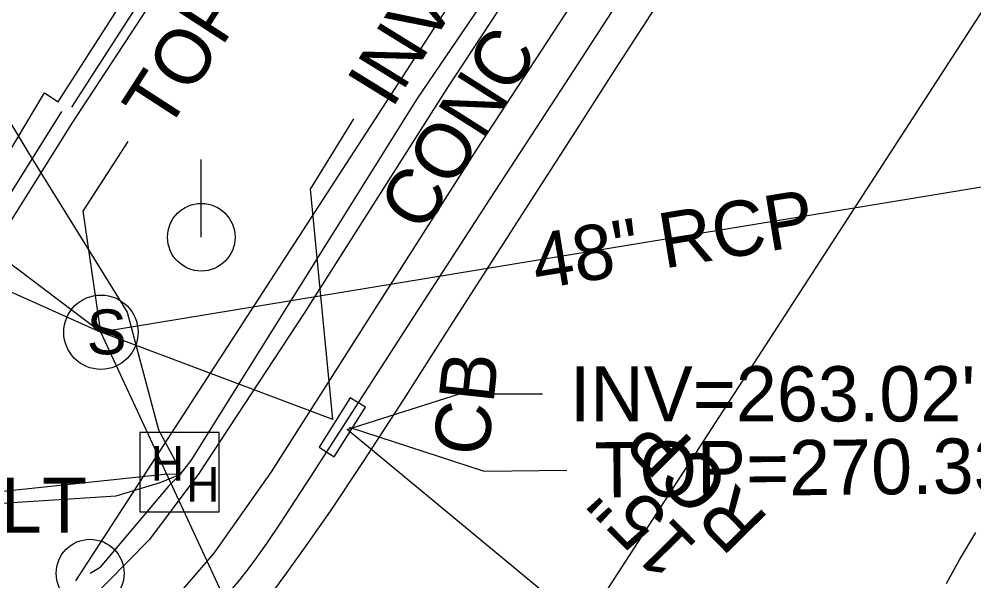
# Model space of a CAD drawing. Extents: x 2100323 to 2109811, y 740376 to 749755.
# Drawn here: x 2105667.2 to 2105736.4, y 742205.8 to 742246.5 of the extents above; entities that cross this region are included whole.
import ezdxf

# ---------------------------------------------------------------- set-up
doc = ezdxf.new("R2010")
doc.units = 0
for name, color, linetype in [('Exist Building', 7, 'Continuous'), ('Exist Horizontal Alignment', 7, 'Continuous'), ('Exist Other Culture Fence Line', 7, 'Continuous'), ('Exist Right of Way Line', 7, 'Continuous'), ('Exist Roads Curbs', 7, 'Continuous'), ('Exist Roads EOP', 7, 'Continuous'), ('Exist Roads EOP Other', 7, 'Continuous'), ('Exist Roads EOP Other Text', 7, 'Continuous'), ('Exist Structure Minor Catch Basin', 7, 'Continuous'), ('Exist Structure Minor Catch Basin Text', 7, 'Continuous'), ('Exist Structure Minor Catch Basin Top Elevation', 7, 'Continuous'), ('Exist Structure Minor Pipes RCP 15 Inch', 7, 'Continuous'), ('Exist Structure Minor Pipes RCP 15 Inch Invert', 7, 'Continuous'), ('Exist Structure Minor Pipes RCP 15 Inch Leader', 7, 'Continuous'), ('Exist Structure Minor Pipes RCP 15 Inch Text', 7, 'Continuous'), ('Exist Structure Minor Pipes RCP 36 Inch', 7, 'Continuous'), ('Exist Structure Minor Pipes RCP 36 Inch Leader', 7, 'Continuous'), ('Exist Structure Minor Pipes RCP 48 Inch', 7, 'Continuous'), ('Exist Structure Minor Pipes RCP 48 Inch Text', 7, 'Continuous'), ('Exist Structure Minor Storm Sewer Manhole CELL', 7, 'Continuous'), ('Exist Structure Minor Storm Sewer Manhole Leader', 7, 'Continuous'), ('Exist Structure Minor Storm Sewer Manhole Text', 7, 'Continuous'), ('Exist Utilities Other Pole CELL', 7, 'Continuous'), ('Exist Utilities Other Pole Text', 7, 'Continuous'), ('Exist Utilities Power Hand Hole CELL', 7, 'Continuous'), ('Exist Utilities Power Pole CELL', 7, 'Continuous'), ('Exist Utilities Power UG Cable SUE LOS B', 7, 'Continuous')]:
    doc.layers.add(name, color=color, linetype=linetype)

msp = doc.modelspace()

# ---------------------------------------------------------------- linework, layer by layer
at = {"layer": 'Exist Building'}
msp.add_lwpolyline([(2105670.984, 742240.151), (2105682.892, 742258.658), (2105692.803, 742273.738), (2105709.697, 742299.481), (2105723.539, 742320.831), (2105738.213, 742343.59), (2105757.164, 742372.531), (2105770.972, 742393.505), (2105781.472, 742409.843), (2105802.033, 742441.268), (2105818.559, 742466.599)], dxfattribs=at)
at = {"layer": 'Exist Horizontal Alignment'}
msp.add_line((2105914.812, 742521.273), (2105659.064, 742126.902), dxfattribs=at)
at = {"layer": 'Exist Other Culture Fence Line'}
msp.add_lwpolyline([(2105598.744, 742236.528), (2105628.535, 742225.985), (2105656.392, 742215.68), (2105671.046, 742239.056), (2105693.855, 742273.765), (2105715.008, 742305.602), (2105736.434, 742338.645), (2105757.271, 742371.002), (2105783.061, 742409.272), (2105785.251, 742412.989), (2105810.799, 742452.103), (2105819.716, 742465.668)], dxfattribs=at)
at = {"layer": 'Exist Right of Way Line'}
msp.add_line((2105887.376, 742539.066), (2105671.252, 742205.799), dxfattribs=at)
at = {"layer": 'Exist Roads Curbs'}
for points in [[(2105711.645, 742249.37), (2105706.788, 742241.902), (2105701.314, 742233.493), (2105696.257, 742225.694), (2105691.788, 742218.764), (2105688.278, 742213.321), (2105686.098, 742209.982), (2105685.097, 742208.511), (2105684.37, 742207.483), (2105683.766, 742206.661), (2105683.178, 742205.909), (2105682.5, 742205.092)], [(2105581.866, 742190.006), (2105580.231, 742192.495), (2105578.743, 742195.461), (2105578.206, 742198.061), (2105577.865, 742200.942), (2105578.181, 742203.559), (2105579.68, 742208.282), (2105584.112, 742220.023), (2105590.513, 742234.683), (2105592.181, 742238.436), (2105593.122, 742239.365), (2105594.694, 742239.829), (2105596.921, 742239.2), (2105624.898, 742228.534), (2105656.03, 742216.575), (2105664.354, 742230.423), (2105670.243, 742239.832)]]:
    msp.add_lwpolyline(points, dxfattribs=at)
at = {"layer": 'Exist Roads EOP'}
for points in [[(2105714.143, 742248.687), (2105710.308, 742242.74), (2105707.088, 742237.726), (2105704.07, 742233.033), (2105701.206, 742228.585), (2105698.211, 742223.917), (2105695.036, 742218.952), (2105692.078, 742214.37), (2105689.734, 742210.856), (2105687.968, 742208.338), (2105686.564, 742206.39), (2105685.486, 742204.941)], [(2105734.435, 742205.615), (2105735.391, 742207.322), (2105736.566, 742209.299)]]:
    msp.add_lwpolyline(points, dxfattribs=at)
at = {"layer": 'Exist Roads EOP Other'}
for points in [[(2105596.322, 742241.021), (2105621.301, 742231.731), (2105646.698, 742222.109), (2105655.332, 742218.742), (2105666.29, 742236.646), (2105669.002, 742241.181), (2105669.982, 742240.534), (2105681.417, 742258.35), (2105692.282, 742274.973), (2105703.468, 742292.247), (2105714.204, 742308.876), (2105724.973, 742325.619), (2105741.46, 742351.131)], [(2105742.81, 742310.365), (2105728.219, 742288.076), (2105713.447, 742264.691), (2105698.2, 742241.491), (2105687.847, 742225.2), (2105680.201, 742213.591), (2105676.623, 742208.799), (2105672.029, 742204.141), (2105666.571, 742200.193), (2105660.365, 742196.245), (2105655.843, 742193.922), (2105652.065, 742192.454), (2105648.538, 742191.629), (2105644.399, 742190.816), (2105640.363, 742190.42), (2105630.575, 742190.017), (2105612.367, 742189.568), (2105593.514, 742189.193)], [(2105654.948, 742186.215), (2105654.043, 742188.463), (2105657.02, 742189.567), (2105660.262, 742191.119), (2105663.795, 742193.118), (2105668.155, 742195.882), (2105671.453, 742198.316), (2105674.569, 742200.984), (2105678.16, 742204.157), (2105681.302, 742207.82), (2105685.469, 742213.702), (2105692.108, 742224.135), (2105700.356, 742237.061), (2105708.879, 742250.084), (2105717.61, 742263.366), (2105726.892, 742277.786), (2105734.923, 742290.432), (2105745.001, 742306.215)]]:
    msp.add_lwpolyline(points, dxfattribs=at)
at = {"layer": 'Exist Structure Minor Catch Basin'}
msp.add_lwpolyline([(2105691.173, 742219.08), (2105688.914, 742215.49), (2105690.025, 742214.791), (2105692.284, 742218.38)], close=True, dxfattribs=at)
at = {"layer": 'Exist Structure Minor Catch Basin Top Elevation'}
msp.add_lwpolyline([(2105691.11, 742216.938), (2105700.903, 742213.761), (2105706.903, 742213.825)], dxfattribs=at)
at = {"layer": 'Exist Structure Minor Pipes RCP 15 Inch'}
for p, q in [((2105689.905, 742217.507), (2105673.09, 742223.824)), ((2105730.324, 742184.206), (2105690.967, 742216.784))]:
    msp.add_line(p, q, dxfattribs=at)
at = {"layer": 'Exist Structure Minor Pipes RCP 15 Inch Leader'}
for points in [[(2105689.905, 742217.507), (2105688.291, 742234.183), (2105691.441, 742239.289)], [(2105690.967, 742216.784), (2105699.118, 742219.359), (2105705.118, 742219.359)]]:
    msp.add_lwpolyline(points, dxfattribs=at)
at = {"layer": 'Exist Structure Minor Pipes RCP 36 Inch'}
msp.add_line((2105724.025, 742114.277), (2105673.086, 742223.823), dxfattribs=at)
at = {"layer": 'Exist Structure Minor Pipes RCP 36 Inch Leader'}
msp.add_lwpolyline([(2105673.086, 742223.823), (2105655.807, 742236.861), (2105650.325, 742239.299)], dxfattribs=at)
at = {"layer": 'Exist Structure Minor Pipes RCP 48 Inch'}
for p, q in [((2105506.989, 742298.343), (2105673.083, 742223.826)), ((2105786.945, 742242.556), (2105673.09, 742223.827))]:
    msp.add_line(p, q, dxfattribs=at)
at = {"layer": 'Exist Structure Minor Storm Sewer Manhole CELL'}
msp.add_circle((2105673.087, 742223.825), 2.694, dxfattribs=at)
at = {"layer": 'Exist Structure Minor Storm Sewer Manhole Leader'}
msp.add_lwpolyline([(2105673.087, 742223.825), (2105671.806, 742232.604), (2105675.065, 742237.641)], dxfattribs=at)
at = {"layer": 'Exist Utilities Other Pole CELL'}
msp.add_circle((2105672.307, 742206.349), 2.463, dxfattribs=at)
at = {"layer": 'Exist Utilities Power Hand Hole CELL'}
msp.add_line((2105678.869, 742213.541), (2105678.869, 742213.541), dxfattribs=at)
msp.add_lwpolyline([(2105675.919, 742210.816), (2105681.669, 742210.816), (2105681.669, 742216.566), (2105675.919, 742216.566), (2105675.919, 742210.816)], dxfattribs=at)
at = {"layer": 'Exist Utilities Power Pole CELL'}
for q in [(2105680.37, 742236.336), (2105680.37, 742230.711)]:
    msp.add_line((2105680.37, 742230.711), q, dxfattribs=at)
msp.add_circle((2105680.37, 742230.711), 2.45, dxfattribs=at)
at = {"layer": 'Exist Utilities Power UG Cable SUE LOS B'}
for p, q in [((2105678.869, 742213.541), (2105678.591, 742214.294)), ((2105677.985, 742212.66), (2105673.044, 742206.788)), ((2105672.307, 742206.349), (2105673.044, 742206.788))]:
    msp.add_line(p, q, dxfattribs=at)
for points in [[(2105627.178, 742412.383), (2105633.139, 742410.355), (2105628.958, 742393.54), (2105622.653, 742370.311), (2105616.286, 742351.022), (2105613.164, 742341.942), (2105617.856, 742328.48), (2105629.059, 742306.453), (2105642.48, 742279.449), (2105655.27, 742257.658), (2105667.786, 742236.891), (2105674.999, 742225.267), (2105677.279, 742216.753), (2105678.591, 742214.294)], [(2105679.655, 742214.497), (2105679.63, 742214.519), (2105696.061, 742240.779), (2105717.751, 742272.662), (2105725.277, 742286.495), (2105725.751, 742288.317), (2105727.599, 742290.22)], [(2105677.985, 742212.66), (2105678.869, 742213.541), (2105679.63, 742214.519)], [(2105677.684, 742213.511), (2105663.251, 742211.986), (2105641.296, 742205.421), (2105624.719, 742198.932), (2105611.735, 742194.606)], [(2105677.382, 742212.938), (2105678.869, 742213.541), (2105677.684, 742213.511)], [(2105612.238, 742194.308), (2105624.999, 742198.379), (2105641.413, 742204.674), (2105663.227, 742211.255), (2105674.19, 742211.958), (2105677.382, 742212.938)]]:
    msp.add_lwpolyline(points, dxfattribs=at)

# ---------------------------------------------------------------- texts
at = {"layer": 'Exist Roads EOP Other Text'}
msp.add_text('CONC', height=4, rotation=57.56523, dxfattribs=at).set_placement((2105696.441, 742230.896))
at = {"layer": 'Exist Structure Minor Catch Basin Text'}
msp.add_text('CB', height=4, rotation=83.88645, dxfattribs=at).set_placement((2105701.157, 742214.748))
at = {"layer": 'Exist Structure Minor Catch Basin Top Elevation'}
for s, rotation, p in [("TOP=270.12'", 49.11617, (2105738.92, 742199.428)), ("TOP=270.33'", 0.60948, (2105708.924, 742211.846))]:
    msp.add_text(s, height=4, rotation=rotation, dxfattribs=at).set_placement(p)
at = {"layer": 'Exist Structure Minor Pipes RCP 15 Inch Invert'}
msp.add_text("INV=262.99'", height=4, rotation=58.32285, dxfattribs=at).set_placement((2105694.194, 742239.941))
msp.add_text("INV=263.02'", height=4, dxfattribs=at).set_placement((2105707.118, 742217.359))
at = {"layer": 'Exist Structure Minor Pipes RCP 15 Inch Text'}
for s, p in [('RCP', (2105721.657, 742210.305)), ('15"', (2105716.522, 742208.378))]:
    msp.add_text(s, height=4, rotation=134.63075, dxfattribs=at).set_placement(p)
at = {"layer": 'Exist Structure Minor Pipes RCP 48 Inch Text'}
msp.add_text('48" RCP', height=4, rotation=9.34114, dxfattribs=at).set_placement((2105704.724, 742226.917))
at = {"layer": 'Exist Structure Minor Storm Sewer Manhole CELL'}
msp.add_text('S', height=3.25, dxfattribs=at).set_placement((2105672.056, 742222.225))
at = {"layer": 'Exist Structure Minor Storm Sewer Manhole Text'}
msp.add_text("TOP=270.38'", height=4, rotation=57.09786, dxfattribs=at).set_placement((2105677.831, 742238.234))
at = {"layer": 'Exist Utilities Other Pole Text'}
msp.add_text('LT', height=4, dxfattribs=at).set_placement((2105665.828, 742209.285))
at = {"layer": 'Exist Utilities Power Hand Hole CELL'}
for p in [(2105676.71, 742213.067), (2105679.274, 742211.546)]:
    msp.add_text('H', height=2.5, dxfattribs=at).set_placement(p)

doc.saveas('drawing.dxf')
